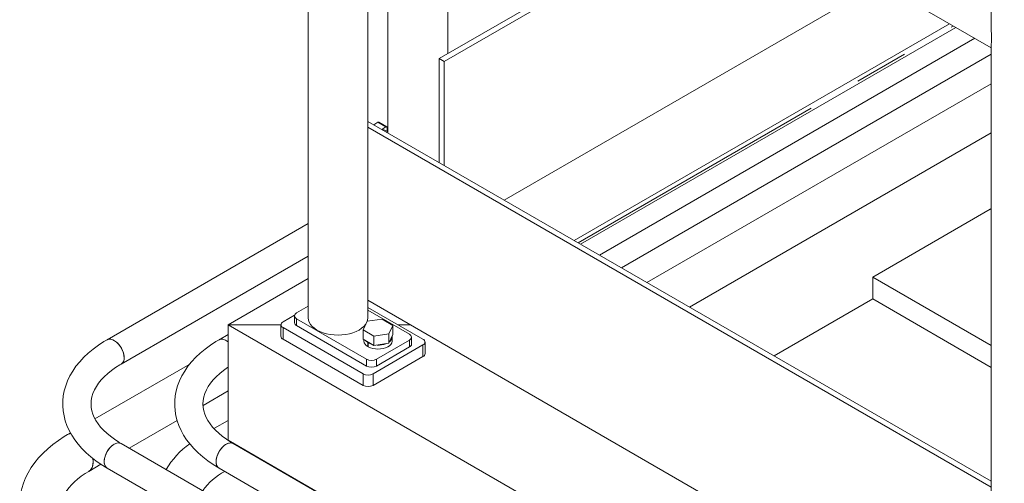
# Model space of a CAD drawing. Header units: millimetres. Extents: x 450 to 25135, y 150 to 17673.
# Tile 309 of 463: x 15461 to 16158, y 13618 to 13946. Entities that reach past the tile are written whole.
import ezdxf

# ---------------------------------------------------------------- set-up
doc = ezdxf.new("R2010")
doc.units = ezdxf.units.MM
doc.linetypes.add('SLD-Centrada-doble', pattern=[12.7, 6.35, -1.27, 1.27, -1.27, 1.27, -1.27])
doc.linetypes.add('SLD-Continua', pattern=[0])
doc.layers.add('COTAS', color=1, linetype='SLD-Continua')
doc.layers.add('OCULTA', color=8, linetype='SLD-Continua')

msp = doc.modelspace()

# ---------------------------------------------------------------- linework, layer by layer
at = {"color": 7, "linetype": 'SLD-Continua', "lineweight": 18, "ltscale": 30}
for p, q in [((15871.58, 13779.86), (16137.11, 13933.11)), ((15887.17, 13770.86), (16148.8, 13921.86)), ((16148.8, 13901), (15905.24, 13760.43)), ((15935.25, 13743.11), (16148.8, 13866.36)), ((15665.61, 13802.12), (15523.3, 13719.98)), ((15533.29, 13702.66), (15665.61, 13779.03)), ((15608.91, 13723.69), (15602.49, 13719.98)), ((15581.75, 13702.73), (15514.75, 13664.06)), ((15591.19, 13673.54), (15608.91, 13683.76)), ((15538.84, 13643.33), (15572.86, 13662.96)), ((15608.91, 13662.9), (15598.92, 13657.14)), ((15497.43, 13654.06), (15495.34, 13652.86)), ((15726.69, 13534.91), (15533.29, 13646.53)), ((15766.28, 13557.77), (15612.49, 13646.53)), ((15626.52, 13638.43), (15626.76, 13638.57)), ((15510.34, 13626.88), (15518.98, 13631.86)), ((15523.3, 13629.2), (15715.68, 13518.17)), ((15602.49, 13629.2), (15746.28, 13546.22)), ((15606.5, 13626.88), (15606.52, 13626.88)), ((15660.43, 13619.14), (15660.19, 13619))]:
    msp.add_line(p, q, dxfattribs=at)
at = {"color": 7, "linetype": 'SLD-Continua', "lineweight": 18, "ltscale": 30, "flags": 128}
for points in [[(15523.3, 13719.98), (15521.11, 13718.68), (15517.17, 13716.12), (15513.47, 13713.4), (15510.01, 13710.53), (15506.82, 13707.54), (15503.92, 13704.41), (15501.31, 13701.18), (15499.01, 13697.85), (15497.02, 13694.44), (15495.36, 13690.97), (15494.03, 13687.46), (15493.03, 13683.91), (15492.35, 13680.35), (15492, 13676.78), (15491.96, 13673.22), (15492.24, 13669.67), (15492.83, 13666.16), (15493.73, 13662.68), (15494.94, 13659.24), (15496.46, 13655.85), (15498.28, 13652.52), (15500.4, 13649.25), (15502.83, 13646.07), (15505.55, 13642.97), (15508.55, 13639.98), (15511.84, 13637.09), (15515.39, 13634.34), (15519.19, 13631.72), (15523.3, 13629.2)], [(15533.3, 13702.66), (15533.85, 13703.07), (15534.58, 13703.95), (15535.08, 13705.11), (15535.34, 13706.49), (15535.34, 13708.04), (15535.08, 13709.71), (15534.58, 13711.44), (15533.85, 13713.16), (15532.93, 13714.82), (15531.83, 13716.36), (15530.61, 13717.71), (15529.3, 13718.83), (15527.96, 13719.68), (15526.63, 13720.22), (15525.36, 13720.45), (15524.19, 13720.34), (15523.3, 13719.98)], [(15535.37, 13707.24), (15535.24, 13708.86), (15534.86, 13710.57), (15534.24, 13712.31), (15533.41, 13714.01), (15532.4, 13715.61), (15531.23, 13717.06), (15529.96, 13718.3), (15528.63, 13719.29), (15527.29, 13719.99), (15525.98, 13720.38), (15524.76, 13720.44), (15523.67, 13720.17), (15523.3, 13719.98)], [(15602.49, 13719.98), (15600.31, 13718.68), (15596.37, 13716.12), (15592.66, 13713.4), (15589.21, 13710.53), (15586.02, 13707.54), (15583.11, 13704.41), (15580.5, 13701.18), (15578.2, 13697.85), (15576.22, 13694.44), (15574.56, 13690.97), (15573.23, 13687.46), (15572.22, 13683.91), (15571.55, 13680.35), (15571.19, 13676.78), (15571.16, 13673.22), (15571.44, 13669.67), (15572.03, 13666.16), (15572.93, 13662.68), (15574.14, 13659.24), (15575.65, 13655.85), (15577.47, 13652.52), (15579.6, 13649.25), (15582.02, 13646.07), (15584.74, 13642.97), (15587.75, 13639.98), (15591.04, 13637.09), (15594.58, 13634.34), (15598.38, 13631.72), (15602.49, 13629.2)], [(15608.91, 13718.51), (15608.5, 13718.83), (15607.16, 13719.68), (15605.83, 13720.22), (15604.55, 13720.45), (15603.39, 13720.34), (15602.49, 13719.98)], [(15608.91, 13718.51), (15607.83, 13719.29), (15606.49, 13719.99), (15605.18, 13720.38), (15603.96, 13720.44), (15602.86, 13720.17), (15602.49, 13719.98)], [(15533.29, 13646.53), (15531.58, 13647.55), (15528.48, 13649.57), (15525.64, 13651.66), (15523.07, 13653.81), (15520.76, 13656.01), (15518.72, 13658.24), (15516.95, 13660.49), (15515.45, 13662.77), (15514.22, 13665.05), (15513.25, 13667.36), (15512.54, 13669.69), (15512.1, 13672.06), (15511.94, 13674.49), (15512.08, 13676.99), (15512.54, 13679.52), (15513.31, 13682.01), (15514.38, 13684.46), (15515.72, 13686.86), (15517.33, 13689.21), (15519.21, 13691.52), (15521.36, 13693.79), (15523.77, 13696), (15526.44, 13698.15), (15529.37, 13700.23), (15532.37, 13702.12), (15533.29, 13702.66)], [(15612.49, 13646.53), (15610.77, 13647.55), (15607.68, 13649.57), (15604.84, 13651.66), (15602.26, 13653.81), (15599.95, 13656.01), (15597.91, 13658.24), (15596.15, 13660.49), (15594.65, 13662.77), (15593.41, 13665.05), (15592.44, 13667.36), (15591.74, 13669.69), (15591.29, 13672.06), (15591.13, 13674.49), (15591.28, 13676.99), (15591.74, 13679.52), (15592.51, 13682.01), (15593.57, 13684.46), (15594.91, 13686.86), (15596.53, 13689.21), (15598.41, 13691.52), (15600.55, 13693.79), (15602.97, 13696), (15605.64, 13698.15), (15608.57, 13700.23), (15608.91, 13700.44)], [(15495.34, 13652.86), (15493.04, 13651.49), (15488.91, 13648.8), (15485.01, 13645.94), (15481.36, 13642.93), (15477.98, 13639.77), (15474.89, 13636.47), (15472.1, 13633.06), (15469.63, 13629.54), (15467.47, 13625.93), (15465.65, 13622.26), (15464.16, 13618.54), (15463, 13614.78), (15462.17, 13611), (15461.66, 13607.21), (15461.48, 13603.43), (15461.61, 13599.66), (15462.06, 13595.92), (15462.82, 13592.21), (15463.88, 13588.55), (15465.25, 13584.93), (15466.92, 13581.37), (15468.9, 13577.88), (15471.18, 13574.46), (15473.76, 13571.13), (15476.64, 13567.89), (15479.8, 13564.76), (15483.25, 13561.74), (15486.96, 13558.86), (15490.93, 13556.13), (15495.34, 13553.42)], [(15497.72, 13653.55), (15496.41, 13653.32), (15495.34, 13652.86)], [(15523.3, 13629.2), (15522.54, 13629.8), (15521.86, 13630.76), (15521.42, 13631.97), (15521.23, 13633.4), (15521.3, 13634.99), (15521.61, 13636.68), (15522.17, 13638.41), (15522.95, 13640.13), (15523.93, 13641.76), (15525.06, 13643.25), (15526.3, 13644.55), (15527.62, 13645.61), (15528.97, 13646.38), (15530.29, 13646.85), (15531.54, 13646.99), (15532.67, 13646.81), (15533.29, 13646.53)], [(15523.3, 13629.2), (15522.95, 13629.43), (15522.17, 13630.25), (15521.61, 13631.34), (15521.3, 13632.66), (15521.23, 13634.18), (15521.42, 13635.82), (15521.86, 13637.55), (15522.54, 13639.28), (15523.42, 13640.96), (15524.47, 13642.53), (15525.67, 13643.93), (15526.96, 13645.11), (15528.3, 13646.03)], [(15600.42, 13633.78), (15600.55, 13635.4), (15600.93, 13637.11), (15601.54, 13638.85), (15602.37, 13640.55), (15603.39, 13642.15), (15604.55, 13643.6), (15605.83, 13644.84), (15607.16, 13645.83), (15608.5, 13646.53), (15609.8, 13646.92), (15611.03, 13646.98), (15612.12, 13646.71), (15612.49, 13646.53)], [(15602.5, 13629.2), (15601.93, 13629.61), (15601.21, 13630.5), (15600.71, 13631.65), (15600.45, 13633.03), (15600.45, 13634.58), (15600.71, 13636.25), (15601.21, 13637.98), (15601.93, 13639.71), (15602.86, 13641.36), (15603.96, 13642.9), (15605.18, 13644.25), (15606.49, 13645.37), (15607.83, 13646.22), (15609.16, 13646.76), (15610.43, 13646.99), (15611.59, 13646.88), (15612.5, 13646.52)], [(15510.34, 13626.88), (15510.48, 13626.96), (15511.52, 13627.81), (15512.35, 13628.95), (15512.95, 13630.34), (15513.32, 13631.95), (15513.45, 13633.75)], [(15510.35, 13626.88), (15511.02, 13627.35), (15511.96, 13628.35), (15512.68, 13629.61), (15513.17, 13631.12), (15513.42, 13632.83), (15513.42, 13634.7), (15513.28, 13636)], [(15513.45, 13633.75), (15513.32, 13635.69), (15513.28, 13636.02)], [(15510.34, 13579.4), (15508.74, 13580.35), (15505.88, 13582.22), (15503.27, 13584.14), (15500.94, 13586.08), (15498.87, 13588.05), (15497.08, 13590.01), (15495.55, 13591.96), (15494.28, 13593.89), (15493.25, 13595.8), (15492.46, 13597.69), (15491.9, 13599.57), (15491.57, 13601.51), (15491.49, 13603.54), (15491.7, 13605.71), (15492.15, 13607.63), (15492.81, 13609.5), (15493.7, 13611.36), (15494.92, 13613.41), (15496.4, 13615.44), (15498.14, 13617.46), (15500.14, 13619.47), (15502.4, 13621.44), (15504.93, 13623.39), (15507.71, 13625.28), (15510.34, 13626.88)]]:
    msp.add_lwpolyline(points, dxfattribs=at)
at = {"color": 7, "linetype": 'SLD-Continua', "lineweight": 18, "ltscale": 900}
for centre, radius, start, end in [((15530.44, 13706.71), 4.96, 305.17897, 6.12848), ((15497.99, 13648.21), 5.35, 92.67776, 119.59268), ((15531.2, 13642.19), 4.82, 64.17293, 127.05842), ((15618.8, 13595.36), 63.04, 125.96702, 148.58267), ((15605.35, 13633.26), 4.96, 173.87152, 234.82103), ((15627.15, 13587.74), 44.25, 117.812, 144.82278)]:
    msp.add_arc(centre, radius, start, end, dxfattribs=at)
at = {"layer": 'COTAS', "linetype": 'SLD-Continua', "lineweight": 18, "ltscale": 30}
for p, q in [((15714.9, 13873.72), (15711.93, 13872.01)), ((15721.11, 13870.51), (15715.45, 13873.78)), ((15717.58, 13868.74), (15720.56, 13870.46)), ((15721.34, 13870.01), (15721.34, 13867.29)), ((15721.97, 13866.92), (15719.86, 13868.14)), ((15645.89, 13627.53), (15645.8, 13627.3)), ((15646.09, 13627.14), (15646.24, 13627.33)), ((15650.22, 13625.03), (15649.98, 13624.89))]:
    msp.add_line(p, q, dxfattribs=at)
at = {"layer": 'COTAS', "linetype": 'SLD-Centrada-doble', "lineweight": 18, "ltscale": 30}
msp.add_line((15714.9, 13873.72), (15720.56, 13870.46), dxfattribs=at)
at = {"layer": 'COTAS', "linetype": 'SLD-Continua', "lineweight": 18, "ltscale": 900}
for centre, radius, start, end in [((15715.22, 13873.27), 0.553, 65.6927, 125.6091), ((15720.86, 13870.09), 0.48, 350.77973, 129.18503), ((15718.37, 13865.37), 3.14, 61.71427, 96.52767)]:
    msp.add_arc(centre, radius, start, end, dxfattribs=at)
at = {"layer": 'OCULTA', "linetype": 'SLD-Continua', "lineweight": 18, "ltscale": 30}
for p, q in [((15665.61, 14579.85), (15665.61, 13735.44)), ((16148.8, 14329.63), (16148.8, 13939)), ((15690.69, 14190.77), (16148.8, 13926.37)), ((15707.77, 13735.44), (15707.77, 14180.91)), ((15721.97, 14172.71), (15721.97, 13866.21)), ((15764.37, 13922.3), (15764.37, 14148.24)), ((15960.11, 14035.27), (15758.16, 13918.72)), ((15761.7, 13916.68), (15963.64, 14033.23)), ((15804.23, 13818.73), (16069.77, 13971.98)), ((15853.69, 13790.19), (16119.22, 13943.44)), ((15853.69, 13790.19), (16119.22, 13943.44)), ((15853.69, 13790.19), (16119.22, 13943.44)), ((15858.28, 13787.54), (16123.81, 13940.79)), ((15858.28, 13787.54), (16123.81, 13940.79)), ((15858.28, 13787.54), (16123.81, 13940.79)), ((15858.31, 13787.52), (16123.84, 13940.77)), ((15858.31, 13787.52), (16123.84, 13940.77)), ((15858.31, 13787.52), (16123.84, 13940.77)), ((16148.8, 13927.34), (16148.8, 13456.57)), ((15758.16, 13918.72), (15761.7, 13916.68)), ((15758.16, 13918.72), (15758.16, 13845.32)), ((15761.7, 13916.68), (15761.7, 13843.28)), ((15707.77, 13874.4), (16148.8, 13619.87)), ((15707.77, 13870.32), (16148.8, 13615.79)), ((16148.08, 13812.24), (16064.99, 13764.28)), ((16148.08, 13812.24), (16064.99, 13764.28)), ((16148.08, 13812.24), (16064.99, 13764.28)), ((16148.8, 13812.67), (16148.08, 13812.24)), ((16148.8, 13812.67), (16148.08, 13812.24)), ((16148.8, 13812.67), (16148.08, 13812.24)), ((16148.8, 13715.92), (16064.99, 13764.28)), ((16064.99, 13764.28), (16064.99, 13748.77)), ((16148.8, 13715.92), (16064.99, 13764.28)), ((16064.99, 13764.28), (16064.99, 13748.77)), ((16148.8, 13715.92), (16064.99, 13764.28)), ((16064.99, 13764.28), (16064.99, 13748.77)), ((15608.91, 13730.53), (15665.61, 13763.26)), ((15608.91, 13730.53), (15665.61, 13763.26)), ((15608.91, 13730.53), (15665.61, 13763.26)), ((15665.61, 13743.68), (15657.34, 13738.91)), ((16148.8, 13493.29), (15707.77, 13747.83)), ((16064.99, 13748.77), (15995.22, 13708.5)), ((16064.99, 13748.77), (15995.22, 13708.5)), ((16064.99, 13748.77), (15995.22, 13708.5)), ((16148.8, 13700.4), (16064.99, 13748.77)), ((16148.8, 13700.4), (16064.99, 13748.77)), ((16148.8, 13700.4), (16064.99, 13748.77)), ((15655.93, 13737.27), (15647.8, 13732.58)), ((15655.88, 13736.87), (15655.88, 13731.97)), ((15746.79, 13720.34), (15707.77, 13742.86)), ((15737.25, 13723.81), (15707.77, 13740.82)), ((15608.91, 13648.87), (15608.91, 13730.53)), ((15608.91, 13730.53), (15646.33, 13730.53)), ((15608.91, 13648.87), (15608.91, 13730.53)), ((15608.91, 13730.53), (15646.33, 13730.53)), ((15608.91, 13648.87), (15608.91, 13730.53)), ((15608.91, 13730.53), (15646.33, 13730.53)), ((15608.91, 13730.53), (15608.91, 13648.87)), ((16294.8, 13334.67), (15608.91, 13730.53)), ((15646.33, 13730.53), (15608.91, 13730.53)), ((15608.91, 13730.53), (15608.91, 13648.87)), ((16294.8, 13334.67), (15608.91, 13730.53)), ((15646.33, 13730.53), (15608.91, 13730.53)), ((15608.91, 13730.53), (15608.91, 13648.87)), ((16294.8, 13334.67), (15608.91, 13730.53)), ((15646.33, 13730.53), (15608.91, 13730.53)), ((15646.33, 13730.54), (15646.33, 13722.37)), ((15657.34, 13734.83), (15706.84, 13706.26)), ((15657.34, 13729.93), (15706.84, 13701.36)), ((15707.22, 13732.98), (15704.38, 13726.87)), ((15717.81, 13734.62), (15707.22, 13732.98)), ((15725.57, 13730.14), (15717.81, 13734.62)), ((15722.73, 13724.03), (15725.57, 13730.14)), ((15725.57, 13723.61), (15725.57, 13730.14)), ((15729.12, 13730.53), (15737.73, 13730.53)), ((15729.12, 13730.53), (15737.73, 13730.53)), ((15729.12, 13730.53), (15737.73, 13730.53)), ((15737.73, 13730.53), (15729.12, 13730.53)), ((15737.73, 13730.53), (15729.12, 13730.53)), ((15737.73, 13730.53), (15729.12, 13730.53)), ((15647.8, 13728.5), (15704.37, 13695.85)), ((15704.38, 13726.87), (15712.13, 13722.39)), ((15704.38, 13720.33), (15704.38, 13726.87)), ((15712.13, 13722.39), (15722.73, 13724.03)), ((15722.73, 13717.5), (15722.73, 13724.03)), ((15722.73, 13717.5), (15725.57, 13723.61)), ((15647.8, 13720.33), (15704.37, 13687.68)), ((15704.38, 13720.33), (15712.13, 13715.86)), ((15704.97, 13719.99), (15704.97, 13719.11)), ((15707.69, 13718.02), (15708.04, 13718.22)), ((15707.69, 13718.02), (15707.69, 13715.16)), ((15708.12, 13717.77), (15708.47, 13717.97)), ((15708.12, 13717.77), (15708.12, 13714.91)), ((15711.44, 13695.85), (15746.79, 13716.26)), ((15712.13, 13715.86), (15712.13, 13722.39)), ((15712.13, 13715.86), (15722.73, 13717.5)), ((15713.91, 13706.26), (15737.25, 13719.73)), ((15724.97, 13719.11), (15724.97, 13721.97)), ((15738.71, 13716.87), (15738.71, 13721.77)), ((15748.26, 13710.13), (15748.26, 13718.3)), ((15708.12, 13715.4), (15707.69, 13715.16)), ((15713.91, 13701.36), (15737.25, 13714.83)), ((15711.44, 13687.68), (15746.79, 13708.09)), ((15766.52, 13557.9), (15608.91, 13648.87)), ((15766.52, 13557.9), (15608.91, 13648.87)), ((15766.52, 13557.9), (15608.91, 13648.87))]:
    msp.add_line(p, q, dxfattribs=at)
at = {"layer": 'OCULTA', "linetype": 'SLD-Centrada-doble', "lineweight": 18, "ltscale": 30}
for p, q in [((15856.52, 13788.56), (16122.05, 13941.81)), ((15856.52, 13788.56), (16122.05, 13941.81)), ((15856.52, 13788.56), (16122.05, 13941.81)), ((16148.8, 13811.82), (16148.08, 13812.24)), ((16148.8, 13811.82), (16148.08, 13812.24)), ((16148.8, 13811.82), (16148.08, 13812.24)), ((15657.34, 13734.83), (15657.34, 13729.93)), ((15647.8, 13728.5), (15647.8, 13720.33)), ((15737.25, 13714.83), (15737.25, 13719.73)), ((15746.79, 13708.09), (15746.79, 13716.26)), ((15706.84, 13701.36), (15706.84, 13706.26)), ((15713.91, 13706.26), (15713.91, 13701.36)), ((15704.37, 13687.68), (15704.37, 13695.85)), ((15711.44, 13695.85), (15711.44, 13687.68))]:
    msp.add_line(p, q, dxfattribs=at)
at = {"layer": 'OCULTA', "linetype": 'SLD-Continua', "lineweight": 18, "ltscale": 30, "flags": 128}
for points in [[(15665.61, 13735.44), (15665.79, 13733.85), (15666.32, 13732.29), (15667.21, 13730.78), (15668.43, 13729.36), (15669.96, 13728.03), (15671.78, 13726.84), (15673.85, 13725.79), (15676.15, 13724.9), (15678.62, 13724.2), (15681.23, 13723.69), (15683.94, 13723.38), (15686.69, 13723.27), (15689.44, 13723.38), (15692.14, 13723.69), (15694.76, 13724.2), (15697.23, 13724.9), (15699.52, 13725.79), (15701.6, 13726.84), (15703.41, 13728.03), (15704.95, 13729.36), (15706.17, 13730.78), (15706.25, 13730.9)], [(15707.34, 13733), (15707.59, 13733.85), (15707.77, 13735.44)], [(15706.05, 13719.37), (15706.54, 13718.87), (15707.69, 13718.02)], [(15708.12, 13714.91), (15709.6, 13714.25), (15711.28, 13713.75), (15713.09, 13713.45), (15714.96, 13713.34), (15716.84, 13713.44), (15718.65, 13713.75), (15720.32, 13714.24), (15721.81, 13714.9), (15723.06, 13715.72), (15724.02, 13716.65), (15724.66, 13717.68), (15724.95, 13718.75), (15724.97, 13719.11)], [(15708.12, 13717.77), (15709.6, 13717.1), (15710.46, 13716.82)]]:
    msp.add_lwpolyline(points, dxfattribs=at)
at = {"layer": 'OCULTA', "linetype": 'SLD-Continua', "lineweight": 18, "ltscale": 900}
for centre, radius, start, end in [((15991.59, 13933.56), 157.33, 357.74171, 2.19164), ((15658.12, 13736.87), 2.18, 110.77139, 249.22861), ((15648.57, 13730.54), 2.18, 110.77139, 249.22861), ((15658.38, 13732.22), 2.51, 185.69899, 245.63456), ((15736.47, 13721.77), 2.18, 290.77139, 69.22861), ((15648.83, 13722.62), 2.51, 185.69899, 245.63456), ((15709.77, 13719.5), 4.82, 184.61422, 244.39706), ((15715.09, 13731.83), 15.63, 267.53139, 290.05041), ((15720.8, 13722.11), 4.16, 307.59857, 2.5937), ((15736.21, 13717.12), 2.51, 294.36544, 354.30101), ((15746.02, 13718.3), 2.18, 290.77139, 69.22861), ((15745.75, 13710.38), 2.51, 294.36544, 354.30101), ((15710.38, 13713.08), 7.69, 242.61604, 297.38396), ((15707.9, 13702.68), 7.69, 242.61604, 297.38396), ((15710.38, 13708.18), 7.69, 242.61604, 297.38396), ((15707.9, 13694.51), 7.69, 242.61604, 297.38396)]:
    msp.add_arc(centre, radius, start, end, dxfattribs=at)

doc.saveas('drawing.dxf')
